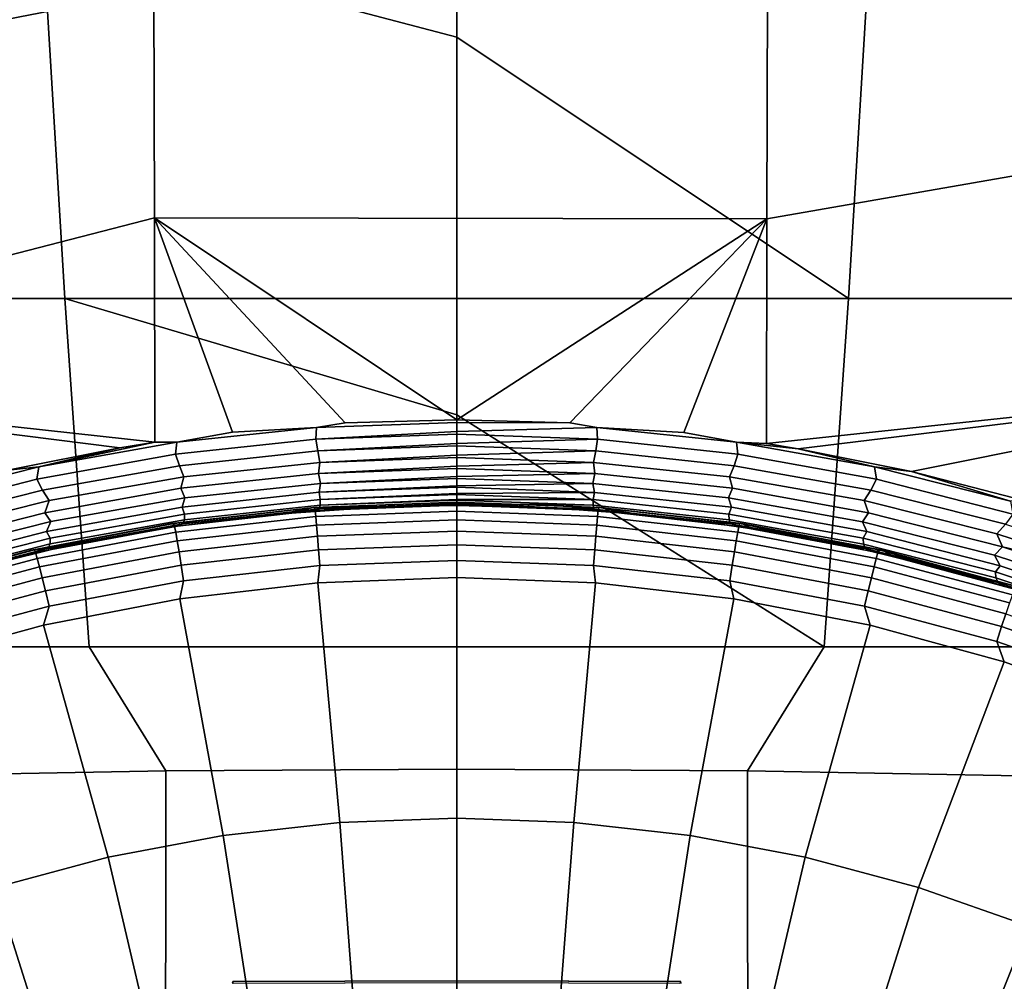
# Model space of a CAD drawing. Header units: metres. Extents: x -109 to 109, y -100 to 58.
# Tile 212 of 642: x -0.94 to 1.18, y -86.24 to -84.17. Entities that reach past the tile are written whole.
import ezdxf

# ---------------------------------------------------------------- set-up
doc = ezdxf.new("R2010")
doc.units = ezdxf.units.M
doc.layers.add('solid_21_062_100_XXX', color=7, linetype='CONTINUOUS')

msp = doc.modelspace()

# ---------------------------------------------------------------- linework, layer by layer
at = {"layer": 'solid_21_062_100_XXX'}
for points in [[(-1.974882, -84.361374, -20.568651), (-1.979138, -83.782051, -20.482534), (-0.655158, -83.608963, -20.532084), (-0.65396, -84.103844, -20.59395)], [(1.99602, -83.785553, -20.481632), (1.991716, -84.366577, -20.568279), (0.669695, -84.597061, -20.680378), (0.670898, -84.105392, -20.593746)], [(-1.690365, -84.768936, 21.887957), (-0.846175, -84.768936, 21.949413), (-0.894212, -83.969498, 22.986683), (-1.786337, -83.969498, 22.9219)], [(0, -84.204613, 22.712698), (0, -83.969498, 23.008293), (-0.894212, -83.969498, 22.986683)], [(-0.846175, -84.768936, 21.949413), (0, -84.768936, 21.969915), (0, -84.204613, 22.712698), (-0.894212, -83.969498, 22.986683)], [(0.894212, -83.969498, 22.986683), (0, -83.969498, 23.008293), (0, -84.204613, 22.712698), (0.846175, -84.768936, 21.949413)], [(1.690365, -84.768936, 21.887957), (1.786337, -83.969498, 22.9219), (0.894212, -83.969498, 22.986683), (0.846175, -84.768936, 21.949413)], [(-1.970765, -84.934601, -20.688328), (-1.974882, -84.361374, -20.568651), (-0.65396, -84.103844, -20.59395), (-0.652789, -84.595016, -20.680397)], [(-0.65396, -84.103844, -20.59395), (0.670898, -84.105392, -20.593746), (0.669695, -84.597061, -20.680378), (-0.652789, -84.595016, -20.680397)], [(0.846175, -84.768936, 21.949413), (0, -84.204613, 22.712698), (0, -84.768936, 21.969915)], [(1.991716, -84.366577, -20.568279), (1.987552, -84.941452, -20.688681), (0.668531, -85.082413, -20.791075), (0.669695, -84.597061, -20.680378)], [(-1.970765, -84.934601, -20.688328), (-0.652789, -84.595016, -20.680397), (-0.651642, -85.079834, -20.790846)], [(-0.652789, -84.595016, -20.680397), (0.669695, -84.597061, -20.680378), (0, -85.031036, -20.786747)], [(-0.241179, -85.037735, -20.787298), (-0.652789, -84.595016, -20.680397), (0, -85.031036, -20.786747)], [(-0.604399, -85.079514, -20.791739), (-0.651642, -85.079834, -20.790846), (-0.652789, -84.595016, -20.680397), (-0.48402, -85.057915, -20.788965)], [(-0.30294, -85.04747, -20.78887), (-0.48402, -85.057915, -20.788965), (-0.652789, -84.595016, -20.680397), (-0.241179, -85.037735, -20.787298)], [(0.669695, -84.597061, -20.680378), (0.244506, -85.037918, -20.787312), (0, -85.031036, -20.786747)], [(0.302762, -85.047478, -20.788877), (0.244506, -85.037918, -20.787312), (0.669695, -84.597061, -20.680378), (0.490665, -85.058662, -20.78903)], [(0.604095, -85.079506, -20.791729), (0.490665, -85.058662, -20.78903), (0.669695, -84.597061, -20.680378), (0.668531, -85.082413, -20.791075)], [(-1.690365, -84.768936, 21.887957), (-1.585122, -85.521469, 20.820271), (-0.79349, -85.521469, 20.87785), (-0.846175, -84.768936, 21.949413)], [(0, -85.020638, 21.622242), (-0.846175, -84.768936, 21.949413), (-0.79349, -85.521469, 20.87785), (0, -85.521469, 20.897057)], [(0, -85.020638, 21.622242), (0, -84.768936, 21.969915), (-0.846175, -84.768936, 21.949413)], [(0.846175, -84.768936, 21.949413), (0, -84.768936, 21.969915), (0, -85.020638, 21.622242), (0.79349, -85.521469, 20.87785)], [(1.690365, -84.768936, 21.887957), (0.846175, -84.768936, 21.949413), (0.79349, -85.521469, 20.87785), (1.585122, -85.521469, 20.820271)], [(-1.970765, -84.934601, -20.688328), (-0.651642, -85.079834, -20.790846), (-0.727132, -85.091858, -20.791908)], [(-0.969061, -85.139656, -20.796349), (-1.970765, -84.934601, -20.688328), (-0.727132, -85.091858, -20.791908)], [(0.737026, -85.093544, -20.792059), (0.668531, -85.082413, -20.791075), (1.987552, -84.941452, -20.688681)], [(0.982078, -85.142639, -20.796637), (0.737026, -85.093544, -20.792059), (1.987552, -84.941452, -20.688681)], [(1.224366, -85.205795, -20.803059), (0.982078, -85.142639, -20.796637), (1.987552, -84.941452, -20.688681)], [(0.79349, -85.521469, 20.87785), (0, -85.020638, 21.622242), (0, -85.521469, 20.897057)], [(-0.30294, -85.04747, -20.78887), (0, -85.036736, -20.787973), (0, -85.056465, -20.79073), (-0.304392, -85.073067, -20.791945)], [(0, -85.036736, -20.787973), (-0.30294, -85.04747, -20.78887), (-0.241179, -85.037735, -20.787298), (0, -85.031036, -20.786747)], [(0, -85.036736, -20.787973), (0, -85.031036, -20.786747), (0.244506, -85.037918, -20.787312)], [(0, -85.056465, -20.79073), (0, -85.036736, -20.787973), (0.244506, -85.037918, -20.787312), (0.302762, -85.047478, -20.788877)], [(-0.607258, -85.105606, -20.794863), (-0.604399, -85.079514, -20.791739), (-0.30294, -85.04747, -20.78887), (-0.304392, -85.073067, -20.791945)], [(-0.30294, -85.04747, -20.78887), (-0.604399, -85.079514, -20.791739), (-0.48402, -85.057915, -20.788965)], [(-0.304392, -85.073067, -20.791945), (0, -85.056465, -20.79073), (0, -85.062164, -20.791033)], [(-0.304392, -85.073067, -20.791945), (0, -85.062164, -20.791033), (0, -85.082199, -20.79038), (-0.300231, -85.098412, -20.790615)], [(0, -85.056465, -20.79073), (0.302762, -85.047478, -20.788877), (0.304243, -85.073082, -20.791948), (0, -85.062164, -20.791033)], [(0, -85.082199, -20.79038), (0, -85.062164, -20.791033), (0.304243, -85.073082, -20.791948)], [(0.302762, -85.047478, -20.788877), (0.490665, -85.058662, -20.78903), (0.604095, -85.079506, -20.791729)], [(0.302762, -85.047478, -20.788877), (0.604095, -85.079506, -20.791729), (0.607012, -85.105621, -20.794851), (0.304243, -85.073082, -20.791948)], [(-0.906772, -85.159683, -20.799936), (-0.902597, -85.132759, -20.796717), (-0.604399, -85.079514, -20.791739), (-0.607258, -85.105606, -20.794863)], [(-0.604399, -85.079514, -20.791739), (-0.902597, -85.132759, -20.796717), (-0.651642, -85.079834, -20.790846)], [(-0.902597, -85.132759, -20.796717), (-0.727132, -85.091858, -20.791908), (-0.651642, -85.079834, -20.790846)], [(-0.300231, -85.098412, -20.790615), (-0.598985, -85.130264, -20.793474), (-0.607258, -85.105606, -20.794863), (-0.304392, -85.073067, -20.791945)], [(-0.300231, -85.098412, -20.790615), (0, -85.082199, -20.79038), (0, -85.087738, -20.789722)], [(0, -85.082199, -20.79038), (0.304243, -85.073082, -20.791948), (0.30009, -85.098427, -20.790613), (0, -85.087738, -20.789722)], [(0.607012, -85.105621, -20.794851), (0.598753, -85.13028, -20.793455), (0.30009, -85.098427, -20.790613), (0.304243, -85.073082, -20.791948)], [(0.604095, -85.079506, -20.791729), (0.668531, -85.082413, -20.791075), (0.737026, -85.093544, -20.792059)], [(0.604095, -85.079506, -20.791729), (0.737026, -85.093544, -20.792059), (0.90221, -85.132706, -20.796726)], [(0.604095, -85.079506, -20.791729), (0.90221, -85.132706, -20.796726), (0.906471, -85.159653, -20.799946), (0.607012, -85.105621, -20.794851)], [(-0.902597, -85.132759, -20.796717), (-0.969061, -85.139656, -20.796349), (-0.727132, -85.091858, -20.791908)], [(-0.598985, -85.130264, -20.793474), (-0.894486, -85.183189, -20.798441), (-0.906772, -85.159683, -20.799936), (-0.607258, -85.105606, -20.794863)], [(-0.295362, -85.123108, -20.784948), (-0.589309, -85.154114, -20.787735), (-0.598985, -85.130264, -20.793474), (-0.300231, -85.098412, -20.790615)], [(-0.300231, -85.098412, -20.790615), (0, -85.087738, -20.789722), (0, -85.107498, -20.785635), (-0.295362, -85.123108, -20.784948)], [(-0.295362, -85.123108, -20.784948), (0, -85.107498, -20.785635), (0, -85.112717, -20.784081)], [(0, -85.107498, -20.785635), (0, -85.087738, -20.789722), (0.30009, -85.098427, -20.790613)], [(0, -85.107498, -20.785635), (0.30009, -85.098427, -20.790613), (0.295232, -85.123253, -20.784903), (0, -85.112717, -20.784081)], [(0.598753, -85.13028, -20.793455), (0.589098, -85.154259, -20.78767), (0.295232, -85.123253, -20.784903), (0.30009, -85.098427, -20.790613)], [(0.906471, -85.159653, -20.799946), (0.894206, -85.183167, -20.798443), (0.598753, -85.13028, -20.793455), (0.607012, -85.105621, -20.794851)], [(0.90221, -85.132706, -20.796726), (0.737026, -85.093544, -20.792059), (0.982078, -85.142639, -20.796637)], [(-0.595723, -85.178917, -20.778034), (-0.589309, -85.154114, -20.787735), (-0.295362, -85.123108, -20.784948), (-0.2986, -85.147049, -20.775166)], [(-0.295362, -85.123108, -20.784948), (0, -85.112717, -20.784081), (0, -85.131615, -20.776636), (-0.2986, -85.147049, -20.775166)], [(0, -85.131615, -20.776636), (0, -85.112717, -20.784081), (0.295232, -85.123253, -20.784903)], [(0, -85.131615, -20.776636), (0.295232, -85.123253, -20.784903), (0.29849, -85.147217, -20.775074), (0, -85.136375, -20.774271)], [(0.295232, -85.123253, -20.784903), (0.589098, -85.154259, -20.78767), (0.595554, -85.179085, -20.777927), (0.29849, -85.147217, -20.775074)], [(-1.201296, -85.234894, -20.807688), (-1.195935, -85.206833, -20.8043), (-0.902597, -85.132759, -20.796717), (-0.906772, -85.159683, -20.799936)], [(-0.902597, -85.132759, -20.796717), (-1.195935, -85.206833, -20.8043), (-0.969061, -85.139656, -20.796349)], [(-0.589309, -85.154114, -20.787735), (-0.880132, -85.20565, -20.792568), (-0.894486, -85.183189, -20.798441), (-0.598985, -85.130264, -20.793474)], [(-0.29416, -85.168427, -20.761454), (-0.586906, -85.199509, -20.764252), (-0.595723, -85.178917, -20.778034), (-0.2986, -85.147049, -20.775166)], [(-0.2986, -85.147049, -20.775166), (0, -85.131615, -20.776636), (0, -85.136375, -20.774271)], [(-0.2986, -85.147049, -20.775166), (0, -85.136375, -20.774271), (0, -85.153831, -20.763645), (-0.29416, -85.168427, -20.761454)], [(0, -85.153831, -20.763645), (0, -85.136375, -20.774271), (0.29849, -85.147217, -20.775074)], [(0, -85.153831, -20.763645), (0.29849, -85.147217, -20.775074), (0.294078, -85.16861, -20.761309), (0, -85.15802, -20.76058)], [(0.595554, -85.179085, -20.777927), (0.586791, -85.199707, -20.764091), (0.294078, -85.16861, -20.761309), (0.29849, -85.147217, -20.775074)], [(0.894206, -85.183167, -20.798443), (0.879882, -85.20575, -20.792526), (0.589098, -85.154259, -20.78767), (0.598753, -85.13028, -20.793455)], [(0.90221, -85.132706, -20.796726), (0.982078, -85.142639, -20.796637), (1.195464, -85.206718, -20.804304)], [(0.90221, -85.132706, -20.796726), (1.195464, -85.206718, -20.804304), (1.200937, -85.234825, -20.80769), (0.906471, -85.159653, -20.799946)], [(1.195464, -85.206718, -20.804304), (0.982078, -85.142639, -20.796637), (1.224366, -85.205795, -20.803059)], [(-0.894486, -85.183189, -20.798441), (-1.185143, -85.256813, -20.806019), (-1.201296, -85.234894, -20.807688), (-0.906772, -85.159683, -20.799936)], [(-0.889595, -85.231873, -20.783022), (-0.880132, -85.20565, -20.792568), (-0.589309, -85.154114, -20.787735), (-0.595723, -85.178917, -20.778034)], [(-0.593017, -85.219566, -20.747181), (-0.586906, -85.199509, -20.764252), (-0.29416, -85.168427, -20.761454), (-0.297241, -85.187691, -20.744305)], [(-0.29416, -85.168427, -20.761454), (0, -85.15802, -20.76058), (0, -85.173508, -20.747046), (-0.297241, -85.187691, -20.744305)], [(-0.29416, -85.168427, -20.761454), (0, -85.153831, -20.763645), (0, -85.15802, -20.76058)], [(0, -85.173508, -20.747046), (0, -85.15802, -20.76058), (0.294078, -85.16861, -20.761309)], [(0, -85.173508, -20.747046), (0.294078, -85.16861, -20.761309), (0.297184, -85.187874, -20.744099), (0, -85.177017, -20.743408)], [(0.294078, -85.16861, -20.761309), (0.586791, -85.199707, -20.764091), (0.592954, -85.219765, -20.746962), (0.297184, -85.187874, -20.744099)], [(0.589098, -85.154259, -20.78767), (0.879882, -85.20575, -20.792526), (0.889406, -85.23201, -20.782938), (0.595554, -85.179085, -20.777927)], [(1.200937, -85.234825, -20.80769), (1.184812, -85.25676, -20.806015), (0.894206, -85.183167, -20.798443), (0.906471, -85.159653, -20.799946)], [(-0.880132, -85.20565, -20.792568), (-1.166296, -85.277344, -20.799931), (-1.185143, -85.256813, -20.806019), (-0.894486, -85.183189, -20.798441)], [(-0.586906, -85.199509, -20.764252), (-0.876533, -85.251167, -20.769115), (-0.889595, -85.231873, -20.783022), (-0.595723, -85.178917, -20.778034)], [(-0.29454, -85.203339, -20.724138), (-0.587662, -85.234741, -20.726973), (-0.593017, -85.219566, -20.747181), (-0.297241, -85.187691, -20.744305)], [(-0.297241, -85.187691, -20.744305), (0, -85.173508, -20.747046), (0, -85.177017, -20.743408)], [(-0.297241, -85.187691, -20.744305), (0, -85.177017, -20.743408), (0, -85.190056, -20.727327), (-0.29454, -85.203339, -20.724138)], [(-0.29454, -85.203339, -20.724138), (0, -85.192818, -20.723255), (0, -85.202988, -20.70507), (-0.294621, -85.215508, -20.701593)], [(-0.29454, -85.203339, -20.724138), (0, -85.190056, -20.727327), (0, -85.192818, -20.723255)], [(0, -85.190056, -20.727327), (0, -85.177017, -20.743408), (0.297184, -85.187874, -20.744099)], [(0, -85.190056, -20.727327), (0.297184, -85.187874, -20.744099), (0.294528, -85.203506, -20.723869), (0, -85.192818, -20.723255)], [(0, -85.202988, -20.70507), (0, -85.192818, -20.723255), (0.294528, -85.203506, -20.723869)], [(0.592954, -85.219765, -20.746962), (0.587686, -85.23494, -20.72669), (0.294528, -85.203506, -20.723869), (0.297184, -85.187874, -20.744099)], [(0.889406, -85.23201, -20.782938), (0.876423, -85.251343, -20.76898), (0.586791, -85.199707, -20.764091), (0.595554, -85.179085, -20.777927)], [(1.184812, -85.25676, -20.806015), (1.166004, -85.27742, -20.799885), (0.879882, -85.20575, -20.792526), (0.894206, -85.183167, -20.798443)], [(-1.178625, -85.305534, -20.790651), (-1.166296, -85.277344, -20.799931), (-0.880132, -85.20565, -20.792568), (-0.889595, -85.231873, -20.783022)], [(-0.885568, -85.272537, -20.752186), (-0.876533, -85.251167, -20.769115), (-0.586906, -85.199509, -20.764252), (-0.593017, -85.219566, -20.747181)], [(-0.58783, -85.247017, -20.704439), (-0.587662, -85.234741, -20.726973), (-0.29454, -85.203339, -20.724138), (-0.294621, -85.215508, -20.701593)], [(0, -85.209061, -20.764025), (-0.308449, -85.22065, -20.76483), (-0.090296, -85.217514, -20.656628), (0, -85.216583, -20.655617)], [(0, -85.209221, -20.807796), (-0.306155, -85.22065, -20.808588), (-0.308449, -85.22065, -20.76483), (0, -85.209061, -20.764025)], [(0, -85.215767, -20.85112), (-0.305443, -85.227165, -20.85191), (-0.306155, -85.22065, -20.808588), (0, -85.209221, -20.807796)], [(-0.294621, -85.215508, -20.701593), (0, -85.204956, -20.700712), (0, -85.211929, -20.680901), (-0.296399, -85.223785, -20.677322)], [(-0.296399, -85.223785, -20.677322), (0, -85.211929, -20.680901), (0, -85.213104, -20.676367)], [(-0.296399, -85.223785, -20.677322), (0, -85.213104, -20.676367), (-0.182004, -85.220871, -20.652197)], [(-0.294621, -85.215508, -20.701593), (0, -85.202988, -20.70507), (0, -85.204956, -20.700712)], [(-0.090296, -85.217514, -20.656628), (-0.182004, -85.220871, -20.652197), (0, -85.213104, -20.676367)], [(-0.090296, -85.217514, -20.656628), (0, -85.213104, -20.676367), (0, -85.216583, -20.655617)], [(0, -85.202988, -20.70507), (0.294528, -85.203506, -20.723869), (0.29473, -85.21566, -20.701263), (0, -85.204956, -20.700712)], [(0, -85.211929, -20.680901), (0, -85.204956, -20.700712), (0.29473, -85.21566, -20.701263)], [(0, -85.209061, -20.764025), (0, -85.216583, -20.655617), (0.216117, -85.222221, -20.656725)], [(0.308455, -85.22065, -20.76483), (0, -85.209061, -20.764025), (0.216117, -85.222221, -20.656725)], [(0.306155, -85.22065, -20.808588), (0, -85.209221, -20.807796), (0, -85.209061, -20.764025), (0.308455, -85.22065, -20.76483)], [(0.305443, -85.227165, -20.85191), (0, -85.215767, -20.85112), (0, -85.209221, -20.807796), (0.306155, -85.22065, -20.808588)], [(0, -85.211929, -20.680901), (0.29473, -85.21566, -20.701263), (0.296108, -85.223854, -20.676929), (0, -85.213104, -20.676367)], [(0, -85.213104, -20.676367), (0.296108, -85.223854, -20.676929), (0, -85.216583, -20.655617)], [(0.294528, -85.203506, -20.723869), (0.587686, -85.23494, -20.72669), (0.588094, -85.247215, -20.704098), (0.29473, -85.21566, -20.701263)], [(0.586791, -85.199707, -20.764091), (0.876423, -85.251343, -20.76898), (0.885537, -85.272728, -20.751991), (0.592954, -85.219765, -20.746962)], [(0.879882, -85.20575, -20.792526), (1.166004, -85.27742, -20.799885), (1.178412, -85.305656, -20.790564), (0.889406, -85.23201, -20.782938)], [(-0.876533, -85.251167, -20.769115), (-1.161505, -85.323051, -20.776541), (-1.178625, -85.305534, -20.790651), (-0.889595, -85.231873, -20.783022)], [(-0.587662, -85.234741, -20.726973), (-0.87765, -85.286949, -20.731905), (-0.885568, -85.272537, -20.752186), (-0.593017, -85.219566, -20.747181)], [(-0.877916, -85.2994, -20.709393), (-0.87765, -85.286949, -20.731905), (-0.587662, -85.234741, -20.726973), (-0.58783, -85.247017, -20.704439)], [(-0.308449, -85.22065, -20.76483), (-0.615149, -85.255356, -20.767239), (-0.603156, -85.2612, -20.657049), (-0.378001, -85.233971, -20.65727)], [(-0.306155, -85.22065, -20.808588), (-0.610597, -85.254875, -20.810965), (-0.615149, -85.255356, -20.767239), (-0.308449, -85.22065, -20.76483)], [(-0.305443, -85.227165, -20.85191), (-0.609178, -85.261307, -20.85428), (-0.610597, -85.254875, -20.810965), (-0.306155, -85.22065, -20.808588)], [(-0.609178, -85.261307, -20.85428), (-0.305443, -85.227165, -20.85191), (-0.304273, -85.239899, -20.893816), (-0.606845, -85.273911, -20.896177)], [(-0.591369, -85.255722, -20.680208), (-0.378001, -85.233971, -20.65727), (-0.603156, -85.2612, -20.657049)], [(-0.294621, -85.215508, -20.701593), (-0.296399, -85.223785, -20.677322), (-0.591369, -85.255722, -20.680208), (-0.58783, -85.247017, -20.704439)], [(-0.591369, -85.255722, -20.680208), (-0.296399, -85.223785, -20.677322), (-0.378001, -85.233971, -20.65727)], [(-0.308449, -85.22065, -20.76483), (-0.378001, -85.233971, -20.65727), (-0.182004, -85.220871, -20.652197)], [(-0.296399, -85.223785, -20.677322), (-0.182004, -85.220871, -20.652197), (-0.378001, -85.233971, -20.65727)], [(-0.308449, -85.22065, -20.76483), (-0.182004, -85.220871, -20.652197), (-0.090296, -85.217514, -20.656628)], [(-0.305443, -85.227165, -20.85191), (0, -85.215767, -20.85112), (0, -85.228546, -20.893028), (-0.304273, -85.239899, -20.893816)], [(-0.304273, -85.239899, -20.893816), (0, -85.228546, -20.893028), (0, -85.247292, -20.932629), (-0.302671, -85.258591, -20.933413)], [(0.304273, -85.239899, -20.893816), (0, -85.228546, -20.893028), (0, -85.215767, -20.85112), (0.305443, -85.227165, -20.85191)], [(0.296108, -85.223854, -20.676929), (0.216117, -85.222221, -20.656725), (0, -85.216583, -20.655617)], [(0.302671, -85.258591, -20.933413), (0, -85.247292, -20.932629), (0, -85.228546, -20.893028), (0.304273, -85.239899, -20.893816)], [(0.308455, -85.22065, -20.76483), (0.216117, -85.222221, -20.656725), (0.389184, -85.235001, -20.657597)], [(0.296108, -85.223854, -20.676929), (0.389184, -85.235001, -20.657597), (0.216117, -85.222221, -20.656725)], [(0.29473, -85.21566, -20.701263), (0.588094, -85.247215, -20.704098), (0.590842, -85.255753, -20.679798), (0.296108, -85.223854, -20.676929)], [(0.296108, -85.223854, -20.676929), (0.590842, -85.255753, -20.679798), (0.389184, -85.235001, -20.657597)], [(0.305443, -85.227165, -20.85191), (0.609178, -85.261307, -20.85428), (0.606845, -85.273911, -20.896177), (0.304273, -85.239899, -20.893816)], [(0.609178, -85.261307, -20.85428), (0.305443, -85.227165, -20.85191), (0.306155, -85.22065, -20.808588), (0.610597, -85.254875, -20.810965)], [(0.306155, -85.22065, -20.808588), (0.308455, -85.22065, -20.76483), (0.615161, -85.255363, -20.767239), (0.610597, -85.254875, -20.810965)], [(0.615161, -85.255363, -20.767239), (0.308455, -85.22065, -20.76483), (0.389184, -85.235001, -20.657597), (0.529006, -85.250771, -20.65807)], [(0.590842, -85.255753, -20.679798), (0.529006, -85.250771, -20.65807), (0.389184, -85.235001, -20.657597)], [(0.885537, -85.272728, -20.751991), (0.877748, -85.287155, -20.731649), (0.587686, -85.23494, -20.72669), (0.592954, -85.219765, -20.746962)], [(0.587686, -85.23494, -20.72669), (0.877748, -85.287155, -20.731649), (0.87837, -85.299644, -20.709082), (0.588094, -85.247215, -20.704098)], [(1.178412, -85.305656, -20.790564), (1.161397, -85.323212, -20.776403), (0.876423, -85.251343, -20.76898), (0.889406, -85.23201, -20.782938)], [(-1.173315, -85.346245, -20.759855), (-1.161505, -85.323051, -20.776541), (-0.876533, -85.251167, -20.769115), (-0.885568, -85.272537, -20.752186)], [(-0.610597, -85.254875, -20.810965), (-0.911625, -85.311691, -20.814907), (-0.918363, -85.312988, -20.771238), (-0.615149, -85.255356, -20.767239)], [(-0.918363, -85.312988, -20.771238), (-0.857458, -85.307175, -20.659834), (-0.603156, -85.2612, -20.657049), (-0.615149, -85.255356, -20.767239)], [(-0.609178, -85.261307, -20.85428), (-0.909506, -85.317993, -20.858215), (-0.911625, -85.311691, -20.814907), (-0.610597, -85.254875, -20.810965)], [(-0.58783, -85.247017, -20.704439), (-0.591369, -85.255722, -20.680208), (-0.883182, -85.30883, -20.685238), (-0.877916, -85.2994, -20.709393)], [(-0.883182, -85.30883, -20.685238), (-0.591369, -85.255722, -20.680208), (-0.857458, -85.307175, -20.659834)], [(-0.591369, -85.255722, -20.680208), (-0.603156, -85.2612, -20.657049), (-0.857458, -85.307175, -20.659834)], [(-0.606845, -85.273911, -20.896177), (-0.304273, -85.239899, -20.893816), (-0.302671, -85.258591, -20.933413), (-0.603649, -85.292419, -20.93576)], [(-0.302671, -85.258591, -20.933413), (0, -85.247292, -20.932629), (0, -85.271614, -20.969076), (-0.300669, -85.282837, -20.969854)], [(0.300669, -85.282837, -20.969854), (0, -85.271614, -20.969076), (0, -85.247292, -20.932629), (0.302671, -85.258591, -20.933413)], [(0.304273, -85.239899, -20.893816), (0.606845, -85.273911, -20.896177), (0.603649, -85.292419, -20.93576), (0.302671, -85.258591, -20.933413)], [(0.590842, -85.255753, -20.679798), (0.642733, -85.267212, -20.658264), (0.529006, -85.250771, -20.65807)], [(0.615161, -85.255363, -20.767239), (0.529006, -85.250771, -20.65807), (0.642733, -85.267212, -20.658264)], [(0.588094, -85.247215, -20.704098), (0.87837, -85.299644, -20.709082), (0.882463, -85.308769, -20.684843), (0.590842, -85.255753, -20.679798)], [(0.590842, -85.255753, -20.679798), (0.882463, -85.308769, -20.684843), (0.642733, -85.267212, -20.658264)], [(0.909506, -85.317993, -20.858215), (0.609178, -85.261307, -20.85428), (0.610597, -85.254875, -20.810965), (0.911625, -85.311691, -20.814907)], [(0.610597, -85.254875, -20.810965), (0.615161, -85.255363, -20.767239), (0.918381, -85.312988, -20.771238), (0.911625, -85.311691, -20.814907)], [(0.615161, -85.255363, -20.767239), (0.642733, -85.267212, -20.658264), (0.736011, -85.283195, -20.657797)], [(0.615161, -85.255363, -20.767239), (0.736011, -85.283195, -20.657797), (0.772069, -85.28994, -20.65803)], [(0.615161, -85.255363, -20.767239), (0.772069, -85.28994, -20.65803), (0.81058, -85.297462, -20.659111)], [(0.615161, -85.255363, -20.767239), (0.81058, -85.297462, -20.659111), (0.851893, -85.306007, -20.659578)], [(0.918381, -85.312988, -20.771238), (0.615161, -85.255363, -20.767239), (0.851893, -85.306007, -20.659578), (0.896455, -85.31572, -20.660067)], [(0.876423, -85.251343, -20.76898), (1.161397, -85.323212, -20.776403), (1.173308, -85.346436, -20.759661), (0.885537, -85.272728, -20.751991)], [(1.469099, -85.350479, -20.816912), (1.446049, -85.368721, -20.810463), (1.166004, -85.27742, -20.799885), (1.184812, -85.25676, -20.806015)], [(-0.87765, -85.286949, -20.731905), (-1.162967, -85.359612, -20.739456), (-1.173315, -85.346245, -20.759855), (-0.885568, -85.272537, -20.752186)], [(-0.909506, -85.317993, -20.858215), (-0.609178, -85.261307, -20.85428), (-0.606845, -85.273911, -20.896177), (-0.906023, -85.330383, -20.900097)], [(-0.906023, -85.330383, -20.900097), (-0.606845, -85.273911, -20.896177), (-0.603649, -85.292419, -20.93576), (-0.901251, -85.348595, -20.939659)], [(-0.603649, -85.292419, -20.93576), (-0.302671, -85.258591, -20.933413), (-0.300669, -85.282837, -20.969854), (-0.599657, -85.316444, -20.972187)], [(-0.300669, -85.282837, -20.969854), (0, -85.271614, -20.969076), (0, -85.30098, -21.001593), (-0.298312, -85.312111, -21.002365)], [(0.298312, -85.312111, -21.002365), (0, -85.30098, -21.001593), (0, -85.271614, -20.969076), (0.300669, -85.282837, -20.969854)], [(0.302671, -85.258591, -20.933413), (0.603649, -85.292419, -20.93576), (0.599657, -85.316444, -20.972187), (0.300669, -85.282837, -20.969854)], [(0.606845, -85.273911, -20.896177), (0.906023, -85.330383, -20.900097), (0.901251, -85.348595, -20.939659), (0.603649, -85.292419, -20.93576)], [(0.609178, -85.261307, -20.85428), (0.909506, -85.317993, -20.858215), (0.906023, -85.330383, -20.900097), (0.606845, -85.273911, -20.896177)], [(0.882463, -85.308769, -20.684843), (0.736011, -85.283195, -20.657797), (0.642733, -85.267212, -20.658264)], [(1.173308, -85.346436, -20.759661), (1.16313, -85.35984, -20.739202), (0.877748, -85.287155, -20.731649), (0.885537, -85.272728, -20.751991)], [(1.166004, -85.27742, -20.799885), (1.446049, -85.368721, -20.810463), (1.178412, -85.305656, -20.790564)], [(-1.163345, -85.372314, -20.716984), (-1.162967, -85.359612, -20.739456), (-0.87765, -85.286949, -20.731905), (-0.877916, -85.2994, -20.709393)], [(-0.901251, -85.348595, -20.939659), (-0.603649, -85.292419, -20.93576), (-0.599657, -85.316444, -20.972187), (-0.895291, -85.372246, -20.976061)], [(-0.599657, -85.316444, -20.972187), (-0.300669, -85.282837, -20.969854), (-0.298312, -85.312111, -21.002365), (-0.594955, -85.345459, -21.004679)], [(0.300669, -85.282837, -20.969854), (0.599657, -85.316444, -20.972187), (0.594955, -85.345459, -21.004679), (0.298312, -85.312111, -21.002365)], [(0.603649, -85.292419, -20.93576), (0.901251, -85.348595, -20.939659), (0.895291, -85.372246, -20.976061), (0.599657, -85.316444, -20.972187)], [(0.882463, -85.308769, -20.684843), (0.772069, -85.28994, -20.65803), (0.736011, -85.283195, -20.657797)], [(0.882463, -85.308769, -20.684843), (0.81058, -85.297462, -20.659111), (0.772069, -85.28994, -20.65803)], [(0.882463, -85.308769, -20.684843), (0.851893, -85.306007, -20.659578), (0.81058, -85.297462, -20.659111)], [(0.877748, -85.287155, -20.731649), (1.16313, -85.35984, -20.739202), (1.163973, -85.372643, -20.716684), (0.87837, -85.299644, -20.709082)], [(-0.911625, -85.311691, -20.814907), (-1.207555, -85.390793, -20.820396), (-1.216372, -85.393204, -20.776806), (-0.918363, -85.312988, -20.771238)], [(-0.918363, -85.312988, -20.771238), (-1.216372, -85.393204, -20.776806), (-1.127492, -85.374199, -20.667715)], [(-0.909506, -85.317993, -20.858215), (-1.204748, -85.396912, -20.863691), (-1.207555, -85.390793, -20.820396), (-0.911625, -85.311691, -20.814907)], [(-1.204748, -85.396912, -20.863691), (-0.909506, -85.317993, -20.858215), (-0.906023, -85.330383, -20.900097), (-1.200134, -85.409004, -20.905552)], [(-0.877916, -85.2994, -20.709393), (-0.883182, -85.30883, -20.685238), (-1.170285, -85.382759, -20.692965), (-1.163345, -85.372314, -20.716984)], [(-1.170285, -85.382759, -20.692965), (-0.883182, -85.30883, -20.685238), (-1.127492, -85.374199, -20.667715)], [(-0.883182, -85.30883, -20.685238), (-0.857458, -85.307175, -20.659834), (-1.127492, -85.374199, -20.667715)], [(-0.918363, -85.312988, -20.771238), (-1.127492, -85.374199, -20.667715), (-0.857458, -85.307175, -20.659834)], [(-0.895291, -85.372246, -20.976061), (-0.599657, -85.316444, -20.972187), (-0.594955, -85.345459, -21.004679), (-0.888271, -85.400818, -21.008522)], [(-0.594955, -85.345459, -21.004679), (-0.298312, -85.312111, -21.002365), (-0.295648, -85.345802, -21.030251), (-0.589643, -85.378845, -21.032543)], [(-0.298312, -85.312111, -21.002365), (0, -85.30098, -21.001593), (0, -85.33477, -21.029484), (-0.295648, -85.345802, -21.030251)], [(0.295648, -85.345802, -21.030251), (0, -85.33477, -21.029484), (0, -85.30098, -21.001593), (0.298312, -85.312111, -21.002365)], [(0.298312, -85.312111, -21.002365), (0.594955, -85.345459, -21.004679), (0.589643, -85.378845, -21.032543), (0.295648, -85.345802, -21.030251)], [(0.599657, -85.316444, -20.972187), (0.895291, -85.372246, -20.976061), (0.888271, -85.400818, -21.008522), (0.594955, -85.345459, -21.004679)], [(0.882463, -85.308769, -20.684843), (0.896455, -85.31572, -20.660067), (0.851893, -85.306007, -20.659578)], [(0.87837, -85.299644, -20.709082), (1.163973, -85.372643, -20.716684), (1.16938, -85.382591, -20.692554), (0.882463, -85.308769, -20.684843)], [(0.882463, -85.308769, -20.684843), (1.16938, -85.382591, -20.692554), (0.896455, -85.31572, -20.660067)], [(0.918381, -85.312988, -20.771238), (0.896455, -85.31572, -20.660067), (0.944711, -85.326759, -20.661541)], [(1.16938, -85.382591, -20.692554), (0.944711, -85.326759, -20.661541), (0.896455, -85.31572, -20.660067)], [(0.909506, -85.317993, -20.858215), (1.204748, -85.396912, -20.863691), (1.200134, -85.409004, -20.905552), (0.906023, -85.330383, -20.900097)], [(1.204748, -85.396912, -20.863691), (0.909506, -85.317993, -20.858215), (0.911625, -85.311691, -20.814907), (1.207555, -85.390793, -20.820396)], [(0.911625, -85.311691, -20.814907), (0.918381, -85.312988, -20.771238), (1.216395, -85.393211, -20.776806), (1.207555, -85.390793, -20.820396)], [(0.918381, -85.312988, -20.771238), (0.944711, -85.326759, -20.661541), (0.99709, -85.339439, -20.663298)], [(0.918381, -85.312988, -20.771238), (0.99709, -85.339439, -20.663298), (1.053991, -85.35405, -20.665039)], [(0.918381, -85.312988, -20.771238), (1.053991, -85.35405, -20.665039), (1.115777, -85.370934, -20.666719)], [(1.216395, -85.393211, -20.776806), (0.918381, -85.312988, -20.771238), (1.115777, -85.370934, -20.666719), (1.182788, -85.390419, -20.668564)], [(1.461098, -85.399452, -20.801558), (1.440293, -85.414787, -20.787096), (1.161397, -85.323212, -20.776403), (1.178412, -85.305656, -20.790564)], [(1.446049, -85.368721, -20.810463), (1.461098, -85.399452, -20.801558), (1.178412, -85.305656, -20.790564)], [(-1.200134, -85.409004, -20.905552), (-0.906023, -85.330383, -20.900097), (-0.901251, -85.348595, -20.939659), (-1.193813, -85.426804, -20.945087)], [(-0.295648, -85.345802, -21.030251), (0, -85.33477, -21.029484), (0, -85.371986, -21.052017), (-0.299872, -85.383453, -21.052814)], [(0, -85.33477, -21.029484), (0.295648, -85.345802, -21.030251), (0.299883, -85.383453, -21.052814), (0, -85.371986, -21.052017)], [(0.906023, -85.330383, -20.900097), (1.200134, -85.409004, -20.905552), (1.193813, -85.426804, -20.945087), (0.901251, -85.348595, -20.939659)], [(1.16938, -85.382591, -20.692554), (0.99709, -85.339439, -20.663298), (0.944711, -85.326759, -20.661541)], [(1.16938, -85.382591, -20.692554), (1.053991, -85.35405, -20.665039), (0.99709, -85.339439, -20.663298)], [(1.161397, -85.323212, -20.776403), (1.440293, -85.414787, -20.787096), (1.454798, -85.440346, -20.770741), (1.173308, -85.346436, -20.759661)], [(-1.193813, -85.426804, -20.945087), (-0.901251, -85.348595, -20.939659), (-0.895291, -85.372246, -20.976061), (-1.185919, -85.449928, -20.981451)], [(-0.888271, -85.400818, -21.008522), (-0.594955, -85.345459, -21.004679), (-0.589643, -85.378845, -21.032543), (-0.880341, -85.433716, -21.036352)], [(-0.295648, -85.345802, -21.030251), (-0.299872, -85.383453, -21.052814), (-0.597992, -85.417786, -21.055197), (-0.589643, -85.378845, -21.032543)], [(0.295648, -85.345802, -21.030251), (0.589643, -85.378845, -21.032543), (0.598008, -85.417786, -21.055197), (0.299883, -85.383453, -21.052814)], [(0.594955, -85.345459, -21.004679), (0.888271, -85.400818, -21.008522), (0.880341, -85.433716, -21.036352), (0.589643, -85.378845, -21.032543)], [(0.901251, -85.348595, -20.939659), (1.193813, -85.426804, -20.945087), (1.185919, -85.449928, -20.981451), (0.895291, -85.372246, -20.976061)], [(1.16938, -85.382591, -20.692554), (1.115777, -85.370934, -20.666719), (1.053991, -85.35405, -20.665039)], [(1.454798, -85.440346, -20.770741), (1.442397, -85.452477, -20.750111), (1.16313, -85.35984, -20.739202), (1.173308, -85.346436, -20.759661)], [(1.16313, -85.35984, -20.739202), (1.442397, -85.452477, -20.750111), (1.44347, -85.465691, -20.727671), (1.163973, -85.372643, -20.716684)], [(-1.185919, -85.449928, -20.981451), (-0.895291, -85.372246, -20.976061), (-0.888271, -85.400818, -21.008522), (-1.17662, -85.477898, -21.01387)], [(-0.589643, -85.378845, -21.032543), (-0.597992, -85.417786, -21.055197), (-0.892608, -85.474785, -21.059153), (-0.880341, -85.433716, -21.036352)], [(-0.597992, -85.417786, -21.055197), (-0.299872, -85.383453, -21.052814), (-0.252756, -85.900871, -21.299175), (-0.504099, -85.929123, -21.301136)], [(-0.299872, -85.383453, -21.052814), (0, -85.371986, -21.052017), (0, -85.891434, -21.298519), (-0.252756, -85.900871, -21.299175)], [(0.252756, -85.900871, -21.299175), (0, -85.891434, -21.298519), (0, -85.371986, -21.052017), (0.299883, -85.383453, -21.052814)], [(0.598008, -85.417786, -21.055197), (0.504099, -85.929123, -21.301136), (0.252756, -85.900871, -21.299175), (0.299883, -85.383453, -21.052814)], [(0.589643, -85.378845, -21.032543), (0.880341, -85.433716, -21.036352), (0.892623, -85.474785, -21.059153), (0.598008, -85.417786, -21.055197)], [(0.895291, -85.372246, -20.976061), (1.185919, -85.449928, -20.981451), (1.17662, -85.477898, -21.01387), (0.888271, -85.400818, -21.008522)], [(1.16938, -85.382591, -20.692554), (1.182788, -85.390419, -20.668564), (1.115777, -85.370934, -20.666719)], [(1.163973, -85.372643, -20.716684), (1.44347, -85.465691, -20.727671), (1.450142, -85.4767, -20.703714), (1.16938, -85.382591, -20.692554)], [(1.16938, -85.382591, -20.692554), (1.450142, -85.4767, -20.703714), (1.182788, -85.390419, -20.668564)], [(-1.17662, -85.477898, -21.01387), (-0.888271, -85.400818, -21.008522), (-0.880341, -85.433716, -21.036352), (-1.166115, -85.510109, -21.041653)], [(0.888271, -85.400818, -21.008522), (1.17662, -85.477898, -21.01387), (1.166115, -85.510109, -21.041653), (0.880341, -85.433716, -21.036352)], [(-0.892608, -85.474785, -21.059153), (-0.597992, -85.417786, -21.055197), (-0.504099, -85.929123, -21.301136), (-0.752622, -85.976036, -21.304392)], [(0.892623, -85.474785, -21.059153), (0.752622, -85.976036, -21.304392), (0.504099, -85.929123, -21.301136), (0.598008, -85.417786, -21.055197)], [(-0.880341, -85.433716, -21.036352), (-0.892608, -85.474785, -21.059153), (-1.181987, -85.554115, -21.064659), (-1.166115, -85.510109, -21.041653)], [(0.880341, -85.433716, -21.036352), (1.166115, -85.510109, -21.041653), (1.181999, -85.554115, -21.064659), (0.892623, -85.474785, -21.059153)], [(1.185919, -85.449928, -20.981451), (1.469914, -85.549065, -20.988333), (1.458388, -85.576256, -21.020697), (1.17662, -85.477898, -21.01387)], [(-1.181987, -85.554115, -21.064659), (-0.892608, -85.474785, -21.059153), (-0.752622, -85.976036, -21.304392), (-0.996937, -86.041344, -21.308924)], [(1.181999, -85.554115, -21.064659), (0.996937, -86.041344, -21.308924), (0.752622, -85.976036, -21.304392), (0.892623, -85.474785, -21.059153)], [(1.17662, -85.477898, -21.01387), (1.458388, -85.576256, -21.020697), (1.445368, -85.60759, -21.04842), (1.166115, -85.510109, -21.041653)], [(1.166115, -85.510109, -21.041653), (1.445368, -85.60759, -21.04842), (1.464438, -85.655312, -21.071682), (1.181999, -85.554115, -21.064659)], [(-1.585122, -85.521469, 20.820271), (-1.254168, -85.80098, 20.421892), (-0.627986, -85.789337, 20.476929), (-0.79349, -85.521469, 20.87785)], [(0, -85.521469, 20.897057), (-0.79349, -85.521469, 20.87785), (-0.627986, -85.789337, 20.476929), (0, -85.785454, 20.495281)], [(0.79349, -85.521469, 20.87785), (0, -85.521469, 20.897057), (0, -85.785454, 20.495281), (0.627981, -85.789337, 20.476929)], [(1.585122, -85.521469, 20.820271), (0.79349, -85.521469, 20.87785), (0.627981, -85.789337, 20.476929), (1.254156, -85.80098, 20.421894)], [(1.464438, -85.655312, -21.071682), (1.235676, -86.12468, -21.314707), (0.996937, -86.041344, -21.308924), (1.181999, -85.554115, -21.064659)], [(-0.628685, -86.618118, 20.47732), (0, -86.614357, 20.495712), (0, -85.785454, 20.495281), (-0.627986, -85.789337, 20.476929)], [(0, -86.614357, 20.495712), (0.628692, -86.618118, 20.477318), (0.627981, -85.789337, 20.476929), (0, -85.785454, 20.495281)], [(-1.256027, -86.629425, 20.422104), (-0.628685, -86.618118, 20.47732), (-0.627986, -85.789337, 20.476929), (-1.254168, -85.80098, 20.421892)], [(1.256058, -86.629425, 20.422102), (1.254156, -85.80098, 20.421894), (0.627981, -85.789337, 20.476929), (0.628692, -86.618118, 20.477318)], [(0, -86.424736, -21.514961), (-0.211878, -86.432648, -21.515509), (-0.252756, -85.900871, -21.299175), (0, -85.891434, -21.298519)], [(0.211878, -86.432648, -21.515509), (0, -86.424736, -21.514961), (0, -85.891434, -21.298519), (0.252756, -85.900871, -21.299175)], [(-0.211878, -86.432648, -21.515509), (-0.422572, -86.456329, -21.517153), (-0.504099, -85.929123, -21.301136), (-0.252756, -85.900871, -21.299175)], [(0.422572, -86.456329, -21.517153), (0.211878, -86.432648, -21.515509), (0.252756, -85.900871, -21.299175), (0.504099, -85.929123, -21.301136)], [(-0.422572, -86.456329, -21.517153), (-0.630902, -86.495651, -21.519882), (-0.752622, -85.976036, -21.304392), (-0.504099, -85.929123, -21.301136)], [(0.630902, -86.495651, -21.519882), (0.422572, -86.456329, -21.517153), (0.504099, -85.929123, -21.301136), (0.752622, -85.976036, -21.304392)], [(-0.630902, -86.495651, -21.519882), (-0.835705, -86.550392, -21.523682), (-0.996937, -86.041344, -21.308924), (-0.752622, -85.976036, -21.304392)], [(0.835705, -86.550392, -21.523682), (0.630902, -86.495651, -21.519882), (0.752622, -85.976036, -21.304392), (0.996937, -86.041344, -21.308924)], [(-0.835705, -86.550392, -21.523682), (-1.035833, -86.620255, -21.52853), (-1.235676, -86.12468, -21.314707), (-0.996937, -86.041344, -21.308924)], [(1.035833, -86.620255, -21.52853), (0.835705, -86.550392, -21.523682), (0.996937, -86.041344, -21.308924), (1.235676, -86.12468, -21.314707)], [(1.230169, -86.704842, -21.534401), (1.035833, -86.620255, -21.52853), (1.235676, -86.12468, -21.314707), (1.467505, -86.225578, -21.321711)], [(0, -86.242508, 21.132925), (-0.483658, -86.243904, 21.123777), (-0.484553, -86.247749, 21.147989), (0, -86.246346, 21.157152)], [(0, -86.242668, 21.108395), (-0.482729, -86.244064, 21.099262), (-0.483658, -86.243904, 21.123777), (0, -86.242508, 21.132925)], [(0, -86.246826, 21.084221), (-0.48179, -86.248222, 21.075104), (-0.482729, -86.244064, 21.099262), (0, -86.242668, 21.108395)], [(0.483658, -86.243904, 21.123777), (0.482729, -86.244064, 21.099262), (0, -86.242668, 21.108395), (0, -86.242508, 21.132925)], [(0.484553, -86.247749, 21.147989), (0.483658, -86.243904, 21.123777), (0, -86.242508, 21.132925), (0, -86.246346, 21.157152)], [(0.482729, -86.244064, 21.099262), (0.48179, -86.248222, 21.075104), (0, -86.246826, 21.084221), (0, -86.242668, 21.108395)]]:
    msp.add_3dface(points, dxfattribs=at)

doc.saveas('drawing.dxf')
